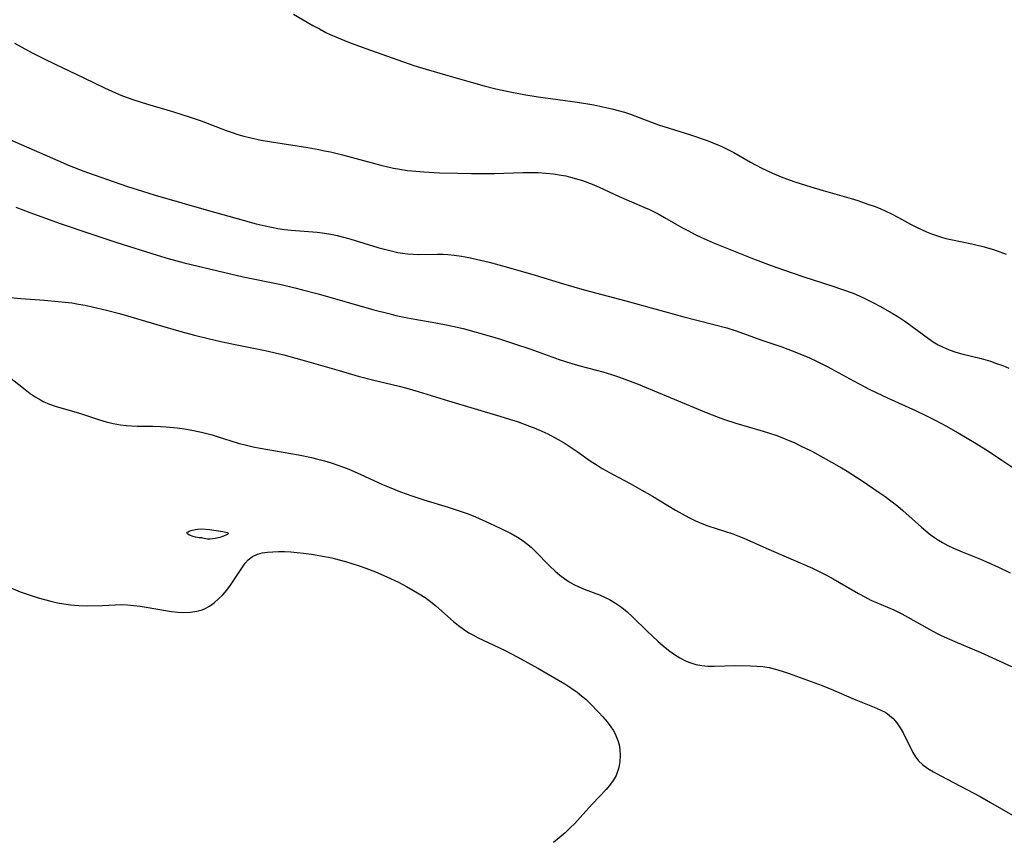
# Model space of a CAD drawing. Header units: metres. Extents: x 1073367 to 1082519, y 1569854 to 1574957.
# Tile 719 of 1056: x 1081714 to 1081954, y 1570389 to 1570589. Entities that reach past the tile are written whole.
import ezdxf

# ---------------------------------------------------------------- set-up
doc = ezdxf.new("R2010")
doc.units = ezdxf.units.M
doc.layers.add('CGG_CurvaNivelLidar_v1', color=253, linetype='Continuous', lineweight=30)

msp = doc.modelspace()

# ---------------------------------------------------------------- linework, layer by layer
at = {"layer": 'CGG_CurvaNivelLidar_v1'}
for p, q in [((1081780.8506, 1570589.9996, 83), (1081785.5437, 1570587.2331, 83)), ((1081785.5437, 1570587.2331, 83), (1081787.1265, 1570586.3509, 83)), ((1081787.1265, 1570586.3509, 83), (1081788.7311, 1570585.5128, 83)), ((1081788.7311, 1570585.5128, 83), (1081789.7548, 1570585.016, 83)), ((1081789.7548, 1570585.016, 83), (1081791.2921, 1570584.3255, 83)), ((1081791.2921, 1570584.3255, 83), (1081794.2615, 1570583.1253, 83)), ((1081712.8071, 1570582.8932, 82.5), (1081714.397, 1570581.9636, 82.5)), ((1081714.397, 1570581.9636, 82.5), (1081717.2275, 1570580.4469, 82.5)), ((1081794.2615, 1570583.1253, 83), (1081798.4743, 1570581.5772, 83)), ((1081798.4743, 1570581.5772, 83), (1081810.1324, 1570577.4914, 83)), ((1081717.2275, 1570580.4469, 82.5), (1081719.8691, 1570579.1237, 82.5)), ((1081719.8691, 1570579.1237, 82.5), (1081722.7272, 1570577.742, 82.5)), ((1081722.7272, 1570577.742, 82.5), (1081729.682, 1570574.4788, 82.5)), ((1081810.1324, 1570577.4914, 83), (1081813.1319, 1570576.5651, 83)), ((1081813.1319, 1570576.5651, 83), (1081818.4298, 1570575.0527, 83)), ((1081729.682, 1570574.4788, 82.5), (1081734.7729, 1570571.9877, 82.5)), ((1081818.4298, 1570575.0527, 83), (1081823.5677, 1570573.5279, 83)), ((1081734.7729, 1570571.9877, 82.5), (1081737.4465, 1570570.766, 82.5)), ((1081823.5677, 1570573.5279, 83), (1081827.3103, 1570572.4902, 83)), ((1081827.3103, 1570572.4902, 83), (1081830.1326, 1570571.7935, 83)), ((1081830.1326, 1570571.7935, 83), (1081833.6041, 1570570.9981, 83)), ((1081737.4465, 1570570.766, 82.5), (1081738.7146, 1570570.2393, 82.5)), ((1081738.7146, 1570570.2393, 82.5), (1081740.2952, 1570569.643, 82.5)), ((1081740.2952, 1570569.643, 82.5), (1081741.8948, 1570569.0937, 82.5)), ((1081741.8948, 1570569.0937, 82.5), (1081745.2127, 1570568.064, 82.5)), ((1081833.6041, 1570570.9981, 83), (1081836.9405, 1570570.3559, 83)), ((1081836.9405, 1570570.3559, 83), (1081840.469, 1570569.8186, 83)), ((1081840.469, 1570569.8186, 83), (1081850.0266, 1570568.5174, 83)), ((1081745.2127, 1570568.064, 82.5), (1081751.3526, 1570566.2478, 82.5)), ((1081850.0266, 1570568.5174, 83), (1081854.0389, 1570567.8309, 83)), ((1081854.0389, 1570567.8309, 83), (1081856.9573, 1570567.2345, 83)), ((1081856.9573, 1570567.2345, 83), (1081858.4038, 1570566.9, 83)), ((1081858.4038, 1570566.9, 83), (1081859.9631, 1570566.5007, 83)), ((1081751.3526, 1570566.2478, 82.5), (1081755.6322, 1570564.8901, 82.5)), ((1081755.6322, 1570564.8901, 82.5), (1081758.3111, 1570563.9512, 82.5)), ((1081859.9631, 1570566.5007, 83), (1081861.5044, 1570566.0503, 83)), ((1081861.5044, 1570566.0503, 83), (1081862.9936, 1570565.5495, 83)), ((1081862.9936, 1570565.5495, 83), (1081868.2376, 1570563.5653, 83)), ((1081758.3111, 1570563.9512, 82.5), (1081764.3761, 1570561.6201, 82.5)), ((1081868.2376, 1570563.5653, 83), (1081869.805, 1570563.0108, 83)), ((1081869.805, 1570563.0108, 83), (1081877.3562, 1570560.6261, 83)), ((1081707.59, 1570561.1535, 82), (1081723.3241, 1570554.2724, 82)), ((1081764.3761, 1570561.6201, 82.5), (1081765.837, 1570561.1008, 82.5)), ((1081765.837, 1570561.1008, 82.5), (1081767.2485, 1570560.6419, 82.5)), ((1081767.2485, 1570560.6419, 82.5), (1081768.6735, 1570560.2293, 82.5)), ((1081768.6735, 1570560.2293, 82.5), (1081770.0929, 1570559.8729, 82.5)), ((1081770.0929, 1570559.8729, 82.5), (1081772.9648, 1570559.2775, 82.5)), ((1081877.3562, 1570560.6261, 83), (1081881.4272, 1570559.2293, 83)), ((1081772.9648, 1570559.2775, 82.5), (1081775.4889, 1570558.8425, 82.5)), ((1081775.4889, 1570558.8425, 82.5), (1081784.2768, 1570557.4707, 82.5)), ((1081784.2768, 1570557.4707, 82.5), (1081787.0315, 1570556.9683, 82.5)), ((1081787.0315, 1570556.9683, 82.5), (1081788.4025, 1570556.6865, 82.5)), ((1081881.4272, 1570559.2293, 83), (1081883.7259, 1570558.3606, 83)), ((1081883.7259, 1570558.3606, 83), (1081885.236, 1570557.7154, 83)), ((1081885.236, 1570557.7154, 83), (1081886.7201, 1570557.0132, 83)), ((1081886.7201, 1570557.0132, 83), (1081888.1771, 1570556.2575, 83)), ((1081788.4025, 1570556.6865, 82.5), (1081789.806, 1570556.3707, 82.5)), ((1081789.806, 1570556.3707, 82.5), (1081792.7792, 1570555.6366, 82.5)), ((1081792.7792, 1570555.6366, 82.5), (1081802.1203, 1570553.1602, 82.5)), ((1081888.1771, 1570556.2575, 83), (1081892.2185, 1570553.9147, 83)), ((1081723.3241, 1570554.2724, 82), (1081726.0829, 1570553.1069, 82)), ((1081726.0829, 1570553.1069, 82), (1081729.7081, 1570551.6994, 82)), ((1081802.1203, 1570553.1602, 82.5), (1081805.2096, 1570552.4505, 82.5)), ((1081805.2096, 1570552.4505, 82.5), (1081806.7635, 1570552.1528, 82.5)), ((1081806.7635, 1570552.1528, 82.5), (1081808.5736, 1570551.8729, 82.5)), ((1081892.2185, 1570553.9147, 83), (1081893.6104, 1570553.1344, 83)), ((1081893.6104, 1570553.1344, 83), (1081895.0258, 1570552.3901, 83)), ((1081895.0258, 1570552.3901, 83), (1081897.5862, 1570551.1755, 83)), ((1081729.7081, 1570551.6994, 82), (1081732.211, 1570550.8012, 82)), ((1081732.211, 1570550.8012, 82), (1081740.3471, 1570547.9878, 82)), ((1081808.5736, 1570551.8729, 82.5), (1081809.6507, 1570551.742, 82.5)), ((1081809.6507, 1570551.742, 82.5), (1081812.6162, 1570551.4919, 82.5)), ((1081812.6162, 1570551.4919, 82.5), (1081816.4024, 1570551.3137, 82.5)), ((1081816.4024, 1570551.3137, 82.5), (1081820.8208, 1570551.1736, 82.5)), ((1081820.8208, 1570551.1736, 82.5), (1081824.228, 1570551.1029, 82.5)), ((1081824.228, 1570551.1029, 82.5), (1081827.2196, 1570551.0863, 82.5)), ((1081827.2196, 1570551.0863, 82.5), (1081829.8507, 1570551.1293, 82.5)), ((1081829.8507, 1570551.1293, 82.5), (1081836.7478, 1570551.4032, 82.5)), ((1081836.7478, 1570551.4032, 82.5), (1081838.5261, 1570551.4076, 82.5)), ((1081838.5261, 1570551.4076, 82.5), (1081840.4344, 1570551.3442, 82.5)), ((1081840.4344, 1570551.3442, 82.5), (1081842.3186, 1570551.214, 82.5)), ((1081842.3186, 1570551.214, 82.5), (1081844.1927, 1570551.0148, 82.5)), ((1081844.1927, 1570551.0148, 82.5), (1081846.0522, 1570550.7378, 82.5)), ((1081846.0522, 1570550.7378, 82.5), (1081847.1996, 1570550.52, 82.5)), ((1081847.1996, 1570550.52, 82.5), (1081848.3375, 1570550.2622, 82.5)), ((1081848.3375, 1570550.2622, 82.5), (1081849.8347, 1570549.8534, 82.5)), ((1081849.8347, 1570549.8534, 82.5), (1081851.3139, 1570549.3786, 82.5)), ((1081897.5862, 1570551.1755, 83), (1081900.1553, 1570550.133, 83)), ((1081900.1553, 1570550.133, 83), (1081903.0684, 1570549.1117, 83)), ((1081740.3471, 1570547.9878, 82), (1081743.972, 1570546.8113, 82)), ((1081851.3139, 1570549.3786, 82.5), (1081853.6684, 1570548.4966, 82.5)), ((1081853.6684, 1570548.4966, 82.5), (1081855.3234, 1570547.7898, 82.5)), ((1081855.3234, 1570547.7898, 82.5), (1081860.1734, 1570545.5507, 82.5)), ((1081903.0684, 1570549.1117, 83), (1081906.9633, 1570547.8719, 83)), ((1081906.9633, 1570547.8719, 83), (1081909.9899, 1570546.9631, 83)), ((1081743.972, 1570546.8113, 82), (1081747.1185, 1570545.8621, 82)), ((1081747.1185, 1570545.8621, 82), (1081760.0527, 1570542.0707, 82)), ((1081860.1734, 1570545.5507, 82.5), (1081866.228, 1570542.9551, 82.5)), ((1081909.9899, 1570546.9631, 83), (1081916.7459, 1570545.017, 83)), ((1081916.7459, 1570545.017, 83), (1081918.4148, 1570544.5024, 83)), ((1081713.147, 1570542.9086, 81.5), (1081716.5557, 1570541.6388, 81.5)), ((1081866.228, 1570542.9551, 82.5), (1081867.5819, 1570542.343, 82.5)), ((1081918.4148, 1570544.5024, 83), (1081920.876, 1570543.6785, 83)), ((1081920.876, 1570543.6785, 83), (1081922.3837, 1570543.1251, 83)), ((1081922.3837, 1570543.1251, 83), (1081923.8164, 1570542.5561, 83)), ((1081923.8164, 1570542.5561, 83), (1081925.2275, 1570541.9466, 83)), ((1081716.5557, 1570541.6388, 81.5), (1081723.9615, 1570538.9745, 81.5)), ((1081760.0527, 1570542.0707, 82), (1081768.5252, 1570539.7186, 82)), ((1081867.5819, 1570542.343, 82.5), (1081869.7406, 1570541.2583, 82.5)), ((1081869.7406, 1570541.2583, 82.5), (1081871.2747, 1570540.4138, 82.5)), ((1081871.2747, 1570540.4138, 82.5), (1081875.482, 1570538.0013, 82.5)), ((1081925.2275, 1570541.9466, 83), (1081926.6128, 1570541.2905, 83)), ((1081926.6128, 1570541.2905, 83), (1081928.2983, 1570540.4074, 83)), ((1081928.2983, 1570540.4074, 83), (1081931.2235, 1570538.7844, 83)), ((1081723.9615, 1570538.9745, 81.5), (1081731.3681, 1570536.3862, 81.5)), ((1081768.5252, 1570539.7186, 82), (1081771.7224, 1570538.8752, 82)), ((1081771.7224, 1570538.8752, 82), (1081773.9085, 1570538.3533, 82)), ((1081773.9085, 1570538.3533, 82), (1081775.4623, 1570538.0199, 82)), ((1081775.4623, 1570538.0199, 82), (1081777.0205, 1570537.7272, 82)), ((1081777.0205, 1570537.7272, 82), (1081778.5844, 1570537.4863, 82)), ((1081875.482, 1570538.0013, 82.5), (1081877.0961, 1570537.1089, 82.5)), ((1081931.2235, 1570538.7844, 83), (1081932.7009, 1570538.008, 83)), ((1081932.7009, 1570538.008, 83), (1081933.8978, 1570537.4344, 83)), ((1081731.3681, 1570536.3862, 81.5), (1081737.7356, 1570534.2917, 81.5)), ((1081778.5844, 1570537.4863, 82), (1081780.2312, 1570537.2974, 82)), ((1081780.2312, 1570537.2974, 82), (1081786.5468, 1570536.7984, 82)), ((1081786.5468, 1570536.7984, 82), (1081788.4002, 1570536.5668, 82)), ((1081788.4002, 1570536.5668, 82), (1081789.9381, 1570536.3038, 82)), ((1081789.9381, 1570536.3038, 82), (1081791.467, 1570535.9813, 82)), ((1081791.467, 1570535.9813, 82), (1081794.5336, 1570535.1875, 82)), ((1081877.0961, 1570537.1089, 82.5), (1081878.7309, 1570536.254, 82.5)), ((1081878.7309, 1570536.254, 82.5), (1081880.308, 1570535.4886, 82.5)), ((1081880.308, 1570535.4886, 82.5), (1081883.2478, 1570534.1846, 82.5)), ((1081933.8978, 1570537.4344, 83), (1081935.1136, 1570536.9025, 83)), ((1081935.1136, 1570536.9025, 83), (1081936.3459, 1570536.4116, 83)), ((1081936.3459, 1570536.4116, 83), (1081937.5578, 1570535.9756, 83)), ((1081937.5578, 1570535.9756, 83), (1081938.7853, 1570535.5871, 83)), ((1081938.7853, 1570535.5871, 83), (1081939.8904, 1570535.2858, 83)), ((1081737.7356, 1570534.2917, 81.5), (1081747.5565, 1570531.2455, 81.5)), ((1081794.5336, 1570535.1875, 82), (1081801.3931, 1570533.1113, 82)), ((1081801.3931, 1570533.1113, 82), (1081802.9977, 1570532.6551, 82)), ((1081883.2478, 1570534.1846, 82.5), (1081888.4714, 1570532.0749, 82.5)), ((1081939.8904, 1570535.2858, 83), (1081941.4564, 1570534.915, 83)), ((1081941.4564, 1570534.915, 83), (1081946.2135, 1570533.9419, 83)), ((1081946.2135, 1570533.9419, 83), (1081948.8368, 1570533.3388, 83)), ((1081948.8368, 1570533.3388, 83), (1081951.5115, 1570532.5654, 83)), ((1081747.5565, 1570531.2455, 81.5), (1081750.289, 1570530.4404, 81.5)), ((1081802.9977, 1570532.6551, 82), (1081804.6069, 1570532.2429, 82)), ((1081804.6069, 1570532.2429, 82), (1081806.2226, 1570531.8924, 82)), ((1081806.2226, 1570531.8924, 82), (1081807.4022, 1570531.6877, 82)), ((1081807.4022, 1570531.6877, 82), (1081808.5863, 1570531.5333, 82)), ((1081808.5863, 1570531.5333, 82), (1081809.9681, 1570531.4227, 82)), ((1081809.9681, 1570531.4227, 82), (1081811.3531, 1570531.3761, 82)), ((1081811.3531, 1570531.3761, 82), (1081815.8085, 1570531.4369, 82)), ((1081815.8085, 1570531.4369, 82), (1081817.2944, 1570531.4274, 82)), ((1081817.2944, 1570531.4274, 82), (1081818.4688, 1570531.3743, 82)), ((1081818.4688, 1570531.3743, 82), (1081819.9549, 1570531.2369, 82)), ((1081819.9549, 1570531.2369, 82), (1081821.7617, 1570530.9788, 82)), ((1081821.7617, 1570530.9788, 82), (1081823.5669, 1570530.6458, 82)), ((1081823.5669, 1570530.6458, 82), (1081825.3717, 1570530.2596, 82)), ((1081888.4714, 1570532.0749, 82.5), (1081893.3531, 1570530.1821, 82.5)), ((1081951.5115, 1570532.5654, 83), (1081953.0571, 1570532.05, 83)), ((1081953.0571, 1570532.05, 83), (1081954.5876, 1570531.4914, 83)), ((1081750.289, 1570530.4404, 81.5), (1081754.178, 1570529.3674, 81.5)), ((1081754.178, 1570529.3674, 81.5), (1081762.3626, 1570527.3735, 81.5)), ((1081825.3717, 1570530.2596, 82), (1081828.4901, 1570529.5102, 82)), ((1081828.4901, 1570529.5102, 82), (1081833.2352, 1570528.2249, 82)), ((1081833.2352, 1570528.2249, 82), (1081839.7339, 1570526.3125, 82)), ((1081893.3531, 1570530.1821, 82.5), (1081897.2482, 1570528.7169, 82.5)), ((1081897.2482, 1570528.7169, 82.5), (1081900.2685, 1570527.6314, 82.5)), ((1081762.3626, 1570527.3735, 81.5), (1081768.5336, 1570525.9655, 81.5)), ((1081768.5336, 1570525.9655, 81.5), (1081777.7685, 1570524.0536, 81.5)), ((1081839.7339, 1570526.3125, 82), (1081846.6436, 1570524.231, 82)), ((1081900.2685, 1570527.6314, 82.5), (1081905.2357, 1570525.9315, 82.5)), ((1081905.2357, 1570525.9315, 82.5), (1081912.0974, 1570523.7473, 82.5)), ((1081777.7685, 1570524.0536, 81.5), (1081781.129, 1570523.2769, 81.5)), ((1081846.6436, 1570524.231, 82), (1081851.7064, 1570522.7853, 82)), ((1081912.0974, 1570523.7473, 82.5), (1081914.6972, 1570522.8872, 82.5)), ((1081711.7234, 1570520.9008, 81), (1081714.3276, 1570520.6249, 81)), ((1081781.129, 1570523.2769, 81.5), (1081783.0235, 1570522.7938, 81.5)), ((1081783.0235, 1570522.7938, 81.5), (1081786.7985, 1570521.7663, 81.5)), ((1081786.7985, 1570521.7663, 81.5), (1081800.4165, 1570517.9091, 81.5)), ((1081851.7064, 1570522.7853, 82), (1081861.8476, 1570520.0884, 82)), ((1081914.6972, 1570522.8872, 82.5), (1081917.2435, 1570521.9343, 82.5)), ((1081917.2435, 1570521.9343, 82.5), (1081919.6369, 1570520.8876, 82.5)), ((1081714.3276, 1570520.6249, 81), (1081720.0941, 1570520.2204, 81)), ((1081720.0941, 1570520.2204, 81), (1081723.4578, 1570519.9491, 81)), ((1081723.4578, 1570519.9491, 81), (1081725.1835, 1570519.773, 81)), ((1081725.1835, 1570519.773, 81), (1081726.7967, 1570519.5652, 81)), ((1081726.7967, 1570519.5652, 81), (1081728.4038, 1570519.313, 81)), ((1081728.4038, 1570519.313, 81), (1081730.0627, 1570519.0055, 81)), ((1081730.0627, 1570519.0055, 81), (1081731.7151, 1570518.6593, 81)), ((1081731.7151, 1570518.6593, 81), (1081735.21, 1570517.8305, 81)), ((1081861.8476, 1570520.0884, 82), (1081876.0195, 1570516.1714, 82)), ((1081919.6369, 1570520.8876, 82.5), (1081922.2031, 1570519.6176, 82.5)), ((1081922.2031, 1570519.6176, 82.5), (1081923.782, 1570518.7804, 82.5)), ((1081923.782, 1570518.7804, 82.5), (1081926.7429, 1570517.1174, 82.5)), ((1081735.21, 1570517.8305, 81), (1081738.4171, 1570516.9669, 81)), ((1081738.4171, 1570516.9669, 81), (1081748.8425, 1570513.8884, 81)), ((1081800.4165, 1570517.9091, 81.5), (1081804.0275, 1570516.963, 81.5)), ((1081804.0275, 1570516.963, 81.5), (1081805.7343, 1570516.5472, 81.5)), ((1081805.7343, 1570516.5472, 81.5), (1081808.582, 1570515.9228, 81.5)), ((1081876.0195, 1570516.1714, 82), (1081883.253, 1570514.3293, 82)), ((1081926.7429, 1570517.1174, 82.5), (1081928.1879, 1570516.2359, 82.5)), ((1081928.1879, 1570516.2359, 82.5), (1081930.093, 1570514.9646, 82.5)), ((1081748.8425, 1570513.8884, 81), (1081753.3805, 1570512.6155, 81)), ((1081808.582, 1570515.9228, 81.5), (1081810.3832, 1570515.5824, 81.5)), ((1081810.3832, 1570515.5824, 81.5), (1081815.5499, 1570514.7061, 81.5)), ((1081815.5499, 1570514.7061, 81.5), (1081818.4251, 1570514.1712, 81.5)), ((1081818.4251, 1570514.1712, 81.5), (1081820.7401, 1570513.6579, 81.5)), ((1081883.253, 1570514.3293, 82), (1081886.4511, 1570513.4638, 82)), ((1081930.093, 1570514.9646, 82.5), (1081935.6233, 1570510.8732, 82.5)), ((1081753.3805, 1570512.6155, 81), (1081756.6534, 1570511.7368, 81)), ((1081756.6534, 1570511.7368, 81), (1081760.0474, 1570510.8878, 81)), ((1081820.7401, 1570513.6579, 81.5), (1081822.181, 1570513.3015, 81.5)), ((1081822.181, 1570513.3015, 81.5), (1081825.3677, 1570512.4423, 81.5)), ((1081825.3677, 1570512.4423, 81.5), (1081828.4979, 1570511.5465, 81.5)), ((1081828.4979, 1570511.5465, 81.5), (1081831.2536, 1570510.7248, 81.5)), ((1081886.4511, 1570513.4638, 82), (1081888.5188, 1570512.8175, 82)), ((1081888.5188, 1570512.8175, 82), (1081894.9631, 1570510.4862, 82)), ((1081760.0474, 1570510.8878, 81), (1081763.1318, 1570510.1738, 81)), ((1081763.1318, 1570510.1738, 81), (1081766.6088, 1570509.4262, 81)), ((1081766.6088, 1570509.4262, 81), (1081773.9285, 1570507.944, 81)), ((1081831.2536, 1570510.7248, 81.5), (1081834.7063, 1570509.6431, 81.5)), ((1081834.7063, 1570509.6431, 81.5), (1081838.4276, 1570508.3876, 81.5)), ((1081894.9631, 1570510.4862, 82), (1081898.4456, 1570509.3555, 82)), ((1081898.4456, 1570509.3555, 82), (1081899.898, 1570508.8486, 82)), ((1081935.6233, 1570510.8732, 82.5), (1081936.7738, 1570510.1035, 82.5)), ((1081936.7738, 1570510.1035, 82.5), (1081937.9524, 1570509.3942, 82.5)), ((1081937.9524, 1570509.3942, 82.5), (1081939.1682, 1570508.7642, 82.5)), ((1081773.9285, 1570507.944, 81), (1081778.4204, 1570506.9223, 81)), ((1081778.4204, 1570506.9223, 81), (1081782.8765, 1570505.7162, 81)), ((1081838.4276, 1570508.3876, 81.5), (1081845.579, 1570505.7996, 81.5)), ((1081899.898, 1570508.8486, 82), (1081903.8514, 1570507.3295, 82)), ((1081903.8514, 1570507.3295, 82), (1081906.641, 1570506.1578, 82)), ((1081939.1682, 1570508.7642, 82.5), (1081940.6896, 1570508.1282, 82.5)), ((1081940.6896, 1570508.1282, 82.5), (1081942.263, 1570507.6007, 82.5)), ((1081942.263, 1570507.6007, 82.5), (1081943.7836, 1570507.1717, 82.5)), ((1081943.7836, 1570507.1717, 82.5), (1081948.4352, 1570505.9988, 82.5)), ((1081782.8765, 1570505.7162, 81), (1081791.9239, 1570503.0731, 81)), ((1081845.579, 1570505.7996, 81.5), (1081848.6663, 1570504.7901, 81.5)), ((1081848.6663, 1570504.7901, 81.5), (1081850.611, 1570504.2364, 81.5)), ((1081850.611, 1570504.2364, 81.5), (1081856.2161, 1570502.7581, 81.5)), ((1081906.641, 1570506.1578, 82), (1081908.3561, 1570505.3769, 82)), ((1081908.3561, 1570505.3769, 82), (1081911.0663, 1570504.0224, 82)), ((1081948.4352, 1570505.9988, 82.5), (1081950.7288, 1570505.3406, 82.5)), ((1081950.7288, 1570505.3406, 82.5), (1081952.2399, 1570504.8412, 82.5)), ((1081952.2399, 1570504.8412, 82.5), (1081953.734, 1570504.2921, 82.5)), ((1081953.734, 1570504.2921, 82.5), (1081955.2079, 1570503.6936, 82.5)), ((1081711.2028, 1570501.7765, 80.5), (1081715.4291, 1570498.4388, 80.5)), ((1081791.9239, 1570503.0731, 81), (1081796.6149, 1570501.7438, 81)), ((1081796.6149, 1570501.7438, 81), (1081800.0849, 1570500.8394, 81)), ((1081856.2161, 1570502.7581, 81.5), (1081858.3647, 1570502.1257, 81.5)), ((1081858.3647, 1570502.1257, 81.5), (1081860.0134, 1570501.5811, 81.5)), ((1081911.0663, 1570504.0224, 82), (1081917.3668, 1570500.5646, 82)), ((1081800.0849, 1570500.8394, 81), (1081806.5655, 1570499.2489, 81)), ((1081860.0134, 1570501.5811, 81.5), (1081861.6319, 1570501.0032, 81.5)), ((1081861.6319, 1570501.0032, 81.5), (1081864.8423, 1570499.7597, 81.5)), ((1081864.8423, 1570499.7597, 81.5), (1081874.5987, 1570495.6695, 81.5)), ((1081917.3668, 1570500.5646, 82), (1081921.3438, 1570498.5069, 82)), ((1081715.4291, 1570498.4388, 80.5), (1081716.632, 1570497.5328, 80.5)), ((1081716.632, 1570497.5328, 80.5), (1081717.86, 1570496.6863, 80.5)), ((1081806.5655, 1570499.2489, 81), (1081808.4204, 1570498.7661, 81)), ((1081808.4204, 1570498.7661, 81), (1081811.2051, 1570497.9739, 81)), ((1081811.2051, 1570497.9739, 81), (1081818.567, 1570495.7275, 81)), ((1081921.3438, 1570498.5069, 82), (1081925.8135, 1570496.3648, 82)), ((1081717.86, 1570496.6863, 80.5), (1081719.1279, 1570495.9261, 80.5)), ((1081719.1279, 1570495.9261, 80.5), (1081719.7986, 1570495.5791, 80.5)), ((1081719.7986, 1570495.5791, 80.5), (1081721.3567, 1570494.9104, 80.5)), ((1081721.3567, 1570494.9104, 80.5), (1081722.9694, 1570494.3555, 80.5)), ((1081818.567, 1570495.7275, 81), (1081831.1391, 1570491.9944, 81)), ((1081874.5987, 1570495.6695, 81.5), (1081881.3838, 1570492.8973, 81.5)), ((1081925.8135, 1570496.3648, 82), (1081932.4431, 1570493.3586, 82)), ((1081722.9694, 1570494.3555, 80.5), (1081728.415, 1570492.7797, 80.5)), ((1081728.415, 1570492.7797, 80.5), (1081733.5195, 1570491.075, 80.5)), ((1081881.3838, 1570492.8973, 81.5), (1081884.3863, 1570491.7244, 81.5)), ((1081932.4431, 1570493.3586, 82), (1081935.1496, 1570492.0844, 82)), ((1081733.5195, 1570491.075, 80.5), (1081735.1296, 1570490.5864, 80.5)), ((1081735.1296, 1570490.5864, 80.5), (1081736.8746, 1570490.1485, 80.5)), ((1081736.8746, 1570490.1485, 80.5), (1081738.6416, 1570489.8302, 80.5)), ((1081738.6416, 1570489.8302, 80.5), (1081739.9781, 1570489.6846, 80.5)), ((1081831.1391, 1570491.9944, 81), (1081835.6111, 1570490.5687, 81)), ((1081835.6111, 1570490.5687, 81), (1081838.3874, 1570489.5723, 81)), ((1081884.3863, 1570491.7244, 81.5), (1081885.8996, 1570491.1733, 81.5)), ((1081885.8996, 1570491.1733, 81.5), (1081888.6226, 1570490.2729, 81.5)), ((1081888.6226, 1570490.2729, 81.5), (1081895.3368, 1570488.2985, 81.5)), ((1081935.1496, 1570492.0844, 82), (1081937.4295, 1570490.9473, 82)), ((1081937.4295, 1570490.9473, 82), (1081939.8855, 1570489.6315, 82)), ((1081739.9781, 1570489.6846, 80.5), (1081741.3259, 1570489.602, 80.5)), ((1081741.3259, 1570489.602, 80.5), (1081742.6826, 1570489.5614, 80.5)), ((1081742.6826, 1570489.5614, 80.5), (1081746.5191, 1570489.5243, 80.5)), ((1081746.5191, 1570489.5243, 80.5), (1081748.4738, 1570489.4687, 80.5)), ((1081748.4738, 1570489.4687, 80.5), (1081749.8044, 1570489.3863, 80.5)), ((1081749.8044, 1570489.3863, 80.5), (1081752.4632, 1570489.1155, 80.5)), ((1081752.4632, 1570489.1155, 80.5), (1081754.2121, 1570488.8684, 80.5)), ((1081754.2121, 1570488.8684, 80.5), (1081755.6077, 1570488.6305, 80.5)), ((1081755.6077, 1570488.6305, 80.5), (1081758.3811, 1570488.0514, 80.5)), ((1081758.3811, 1570488.0514, 80.5), (1081760.953, 1570487.3877, 80.5)), ((1081760.953, 1570487.3877, 80.5), (1081762.2273, 1570487.0161, 80.5)), ((1081838.3874, 1570489.5723, 81), (1081839.8863, 1570488.9707, 81)), ((1081839.8863, 1570488.9707, 81), (1081841.3648, 1570488.3251, 81)), ((1081841.3648, 1570488.3251, 81), (1081842.8204, 1570487.633, 81)), ((1081842.8204, 1570487.633, 81), (1081845.314, 1570486.3041, 81)), ((1081895.3368, 1570488.2985, 81.5), (1081898.3789, 1570487.3148, 81.5)), ((1081898.3789, 1570487.3148, 81.5), (1081899.8932, 1570486.7598, 81.5)), ((1081939.8855, 1570489.6315, 82), (1081942.8969, 1570487.9071, 82)), ((1081942.8969, 1570487.9071, 82), (1081947.2147, 1570485.3342, 82)), ((1081762.2273, 1570487.0161, 80.5), (1081767.3567, 1570485.4059, 80.5)), ((1081767.3567, 1570485.4059, 80.5), (1081769.359, 1570484.8668, 80.5)), ((1081845.314, 1570486.3041, 81), (1081846.7885, 1570485.4399, 81)), ((1081846.7885, 1570485.4399, 81), (1081848.2357, 1570484.5324, 81)), ((1081899.8932, 1570486.7598, 81.5), (1081901.3897, 1570486.1599, 81.5)), ((1081901.3897, 1570486.1599, 81.5), (1081902.8525, 1570485.5217, 81.5)), ((1081902.8525, 1570485.5217, 81.5), (1081904.2988, 1570484.8453, 81.5)), ((1081947.2147, 1570485.3342, 82), (1081950.2729, 1570483.4307, 82)), ((1081769.359, 1570484.8668, 80.5), (1081770.9982, 1570484.4953, 80.5)), ((1081770.9982, 1570484.4953, 80.5), (1081772.6502, 1570484.1674, 80.5)), ((1081772.6502, 1570484.1674, 80.5), (1081782.0346, 1570482.53, 80.5)), ((1081782.0346, 1570482.53, 80.5), (1081785.1782, 1570481.8837, 80.5)), ((1081848.2357, 1570484.5324, 81), (1081849.9353, 1570483.3859, 81)), ((1081849.9353, 1570483.3859, 81), (1081853.1691, 1570481.1165, 81)), ((1081904.2988, 1570484.8453, 81.5), (1081907.1497, 1570483.4012, 81.5)), ((1081907.1497, 1570483.4012, 81.5), (1081911.9665, 1570480.7635, 81.5)), ((1081950.2729, 1570483.4307, 82), (1081953.545, 1570481.2802, 82)), ((1081785.1782, 1570481.8837, 80.5), (1081786.7379, 1570481.5164, 80.5)), ((1081786.7379, 1570481.5164, 80.5), (1081788.3722, 1570481.084, 80.5)), ((1081788.3722, 1570481.084, 80.5), (1081790.0206, 1570480.5893, 80.5)), ((1081790.0206, 1570480.5893, 80.5), (1081792.9822, 1570479.5695, 80.5)), ((1081853.1691, 1570481.1165, 81), (1081854.8092, 1570480.018, 81)), ((1081911.9665, 1570480.7635, 81.5), (1081914.4134, 1570479.3572, 81.5)), ((1081953.545, 1570481.2802, 82), (1081956.7002, 1570479.1001, 82)), ((1081792.9822, 1570479.5695, 80.5), (1081794.2991, 1570479.0614, 80.5)), ((1081794.2991, 1570479.0614, 80.5), (1081797.0729, 1570477.8716, 80.5)), ((1081797.0729, 1570477.8716, 80.5), (1081802.5434, 1570475.3421, 80.5)), ((1081854.8092, 1570480.018, 81), (1081856.0911, 1570479.2173, 81)), ((1081856.0911, 1570479.2173, 81), (1081858.7176, 1570477.7212, 81)), ((1081858.7176, 1570477.7212, 81), (1081862.9, 1570475.5372, 81)), ((1081914.4134, 1570479.3572, 81.5), (1081915.7655, 1570478.5412, 81.5)), ((1081915.7655, 1570478.5412, 81.5), (1081919.4343, 1570476.1875, 81.5)), ((1081802.5434, 1570475.3421, 80.5), (1081804.1782, 1570474.6366, 80.5)), ((1081862.9, 1570475.5372, 81), (1081865.7564, 1570473.9733, 81)), ((1081919.4343, 1570476.1875, 81.5), (1081923.6329, 1570473.3923, 81.5)), ((1081804.1782, 1570474.6366, 80.5), (1081806.9246, 1570473.5516, 80.5)), ((1081806.9246, 1570473.5516, 80.5), (1081809.6907, 1570472.5695, 80.5)), ((1081865.7564, 1570473.9733, 81), (1081868.3774, 1570472.4448, 81)), ((1081923.6329, 1570473.3923, 81.5), (1081925.0733, 1570472.393, 81.5)), ((1081809.6907, 1570472.5695, 80.5), (1081812.6053, 1570471.6059, 80.5)), ((1081812.6053, 1570471.6059, 80.5), (1081818.4983, 1570469.7997, 80.5)), ((1081868.3774, 1570472.4448, 81), (1081873.9723, 1570469.0526, 81)), ((1081925.0733, 1570472.393, 81.5), (1081926.4854, 1570471.3573, 81.5)), ((1081926.4854, 1570471.3573, 81.5), (1081928.184, 1570470.0068, 81.5)), ((1081818.4983, 1570469.7997, 80.5), (1081821.7111, 1570468.761, 80.5)), ((1081821.7111, 1570468.761, 80.5), (1081823.4396, 1570468.1348, 80.5)), ((1081823.4396, 1570468.1348, 80.5), (1081825.1728, 1570467.4389, 80.5)), ((1081873.9723, 1570469.0526, 81), (1081875.5709, 1570468.13, 81)), ((1081875.5709, 1570468.13, 81), (1081877.1888, 1570467.2561, 81)), ((1081928.184, 1570470.0068, 81.5), (1081929.4089, 1570468.9652, 81.5)), ((1081929.4089, 1570468.9652, 81.5), (1081933.932, 1570464.9078, 81.5)), ((1081825.1728, 1570467.4389, 80.5), (1081828.5785, 1570465.9263, 80.5)), ((1081828.5785, 1570465.9263, 80.5), (1081831.3745, 1570464.6082, 80.5)), ((1081877.1888, 1570467.2561, 81), (1081878.8369, 1570466.4544, 81)), ((1081878.8369, 1570466.4544, 81), (1081880.3514, 1570465.8138, 81)), ((1081880.3514, 1570465.8138, 81), (1081881.8403, 1570465.2629, 81)), ((1081754.7853, 1570463.511, 80), (1081754.8871, 1570463.6605, 80)), ((1081754.858, 1570463.3491, 80), (1081754.7853, 1570463.511, 80)), ((1081755.0917, 1570463.172, 80), (1081754.858, 1570463.3491, 80)), ((1081754.8871, 1570463.6605, 80), (1081755.0997, 1570463.8021, 80)), ((1081755.0997, 1570463.8021, 80), (1081755.39, 1570463.9364, 80)), ((1081755.39, 1570463.9364, 80), (1081756.1191, 1570464.1791, 80)), ((1081756.1191, 1570464.1791, 80), (1081756.96, 1570464.3712, 80)), ((1081756.96, 1570464.3712, 80), (1081757.4036, 1570464.438, 80)), ((1081757.4036, 1570464.438, 80), (1081758.4673, 1570464.4882, 80)), ((1081758.4673, 1570464.4882, 80), (1081760.3546, 1570464.3046, 80)), ((1081760.3546, 1570464.3046, 80), (1081763.572, 1570463.8398, 80)), ((1081763.572, 1570463.8398, 80), (1081764.6161, 1570463.6046, 80)), ((1081764.6161, 1570463.6046, 80), (1081764.8288, 1570463.5125, 80)), ((1081764.8851, 1570463.2878, 80), (1081764.7194, 1570463.1543, 80)), ((1081764.8288, 1570463.5125, 80), (1081764.9282, 1570463.409, 80)), ((1081764.9282, 1570463.409, 80), (1081764.8851, 1570463.2878, 80)), ((1081831.3745, 1570464.6082, 80.5), (1081833.8785, 1570463.3438, 80.5)), ((1081833.8785, 1570463.3438, 80.5), (1081835.3939, 1570462.4926, 80.5)), ((1081881.8403, 1570465.2629, 81), (1081887.8878, 1570463.269, 81)), ((1081933.932, 1570464.9078, 81.5), (1081935.0175, 1570463.9837, 81.5)), ((1081935.0175, 1570463.9837, 81.5), (1081936.058, 1570463.1583, 81.5)), ((1081755.4497, 1570462.9893, 80), (1081755.0917, 1570463.172, 80)), ((1081756.3915, 1570462.6456, 80), (1081755.4497, 1570462.9893, 80)), ((1081756.9042, 1570462.5032, 80), (1081756.3915, 1570462.6456, 80)), ((1081757.8422, 1570462.3174, 80), (1081756.9042, 1570462.5032, 80)), ((1081758.2009, 1570462.2819, 80), (1081757.8422, 1570462.3174, 80)), ((1081758.5, 1570462.3013, 80), (1081758.2009, 1570462.2819, 80)), ((1081758.7279, 1570462.1954, 80), (1081758.5, 1570462.3013, 80)), ((1081759.0195, 1570462.1226, 80), (1081758.7279, 1570462.1954, 80)), ((1081759.8535, 1570462.013, 80), (1081759.0195, 1570462.1226, 80)), ((1081760.4381, 1570462.0092, 80), (1081759.8535, 1570462.013, 80)), ((1081761.0619, 1570462.0559, 80), (1081760.4381, 1570462.0092, 80)), ((1081761.6958, 1570462.1453, 80), (1081761.0619, 1570462.0559, 80)), ((1081762.873, 1570462.4092, 80), (1081761.6958, 1570462.1453, 80)), ((1081763.7639, 1570462.7126, 80), (1081762.873, 1570462.4092, 80)), ((1081764.4623, 1570463.012, 80), (1081763.7639, 1570462.7126, 80)), ((1081764.7194, 1570463.1543, 80), (1081764.4623, 1570463.012, 80)), ((1081835.3939, 1570462.4926, 80.5), (1081836.8405, 1570461.5575, 80.5)), ((1081836.8405, 1570461.5575, 80.5), (1081837.6258, 1570460.9706, 80.5)), ((1081837.6258, 1570460.9706, 80.5), (1081838.7514, 1570460.0108, 80.5)), ((1081887.8878, 1570463.269, 81), (1081889.1418, 1570462.8041, 81)), ((1081889.1418, 1570462.8041, 81), (1081890.6425, 1570462.194, 81)), ((1081890.6425, 1570462.194, 81), (1081896.7949, 1570459.4679, 81)), ((1081936.058, 1570463.1583, 81.5), (1081937.1285, 1570462.378, 81.5)), ((1081937.1285, 1570462.378, 81.5), (1081938.0628, 1570461.7572, 81.5)), ((1081938.0628, 1570461.7572, 81.5), (1081939.0227, 1570461.1781, 81.5)), ((1081939.0227, 1570461.1781, 81.5), (1081940.3477, 1570460.4696, 81.5)), ((1081772.0399, 1570458.3716, 80), (1081773.2054, 1570458.6819, 80)), ((1081773.2054, 1570458.6819, 80), (1081774.457, 1570458.8464, 80)), ((1081774.457, 1570458.8464, 80), (1081775.7881, 1570458.9363, 80)), ((1081775.7881, 1570458.9363, 80), (1081777.1851, 1570458.9695, 80)), ((1081777.1851, 1570458.9695, 80), (1081778.6322, 1570458.947, 80)), ((1081778.6322, 1570458.947, 80), (1081780.1547, 1570458.8664, 80)), ((1081780.1547, 1570458.8664, 80), (1081783.277, 1570458.5688, 80)), ((1081783.277, 1570458.5688, 80), (1081785.1895, 1570458.3197, 80)), ((1081838.7514, 1570460.0108, 80.5), (1081839.8249, 1570458.9843, 80.5)), ((1081839.8249, 1570458.9843, 80.5), (1081843.241, 1570455.4723, 80.5)), ((1081896.7949, 1570459.4679, 81), (1081907.3235, 1570454.8855, 81)), ((1081940.3477, 1570460.4696, 81.5), (1081941.7093, 1570459.8226, 81.5)), ((1081941.7093, 1570459.8226, 81.5), (1081943.8602, 1570458.9022, 81.5)), ((1081943.8602, 1570458.9022, 81.5), (1081948.314, 1570457.1063, 81.5)), ((1081768.3558, 1570455.191, 80), (1081769.0382, 1570456.1089, 80)), ((1081769.0382, 1570456.1089, 80), (1081769.7844, 1570456.9279, 80)), ((1081769.7844, 1570456.9279, 80), (1081770.8491, 1570457.7738, 80)), ((1081770.8491, 1570457.7738, 80), (1081772.0399, 1570458.3716, 80)), ((1081785.1895, 1570458.3197, 80), (1081788.3624, 1570457.7914, 80)), ((1081788.3624, 1570457.7914, 80), (1081790.1725, 1570457.413, 80)), ((1081790.1725, 1570457.413, 80), (1081791.9721, 1570456.9725, 80)), ((1081791.9721, 1570456.9725, 80), (1081793.5087, 1570456.5411, 80)), ((1081793.5087, 1570456.5411, 80), (1081796.5525, 1570455.5681, 80)), ((1081948.314, 1570457.1063, 81.5), (1081952.5229, 1570455.2436, 81.5)), ((1081766.2847, 1570451.9707, 80), (1081768.3558, 1570455.191, 80)), ((1081796.5525, 1570455.5681, 80), (1081798.4166, 1570454.9113, 80)), ((1081798.4166, 1570454.9113, 80), (1081800.7842, 1570454.0019, 80)), ((1081800.7842, 1570454.0019, 80), (1081803.5718, 1570452.8125, 80)), ((1081843.241, 1570455.4723, 80.5), (1081844.6227, 1570454.1614, 80.5)), ((1081844.6227, 1570454.1614, 80.5), (1081845.7519, 1570453.1974, 80.5)), ((1081907.3235, 1570454.8855, 81), (1081909.1513, 1570454.0124, 81)), ((1081909.1513, 1570454.0124, 81), (1081910.7644, 1570453.1915, 81)), ((1081952.5229, 1570455.2436, 81.5), (1081955.5649, 1570453.7785, 81.5)), ((1081765.4379, 1570450.7546, 80), (1081766.2847, 1570451.9707, 80)), ((1081803.5718, 1570452.8125, 80), (1081806.3797, 1570451.4783, 80)), ((1081806.3797, 1570451.4783, 80), (1081808.4052, 1570450.4352, 80)), ((1081845.7519, 1570453.1974, 80.5), (1081846.9298, 1570452.3053, 80.5)), ((1081846.9298, 1570452.3053, 80.5), (1081848.0156, 1570451.5884, 80.5)), ((1081848.0156, 1570451.5884, 80.5), (1081849.143, 1570450.9463, 80.5)), ((1081910.7644, 1570453.1915, 81), (1081912.3657, 1570452.3303, 81)), ((1081912.3657, 1570452.3303, 81), (1081913.949, 1570451.4418, 81)), ((1081913.949, 1570451.4418, 81), (1081918.5749, 1570448.7538, 81)), ((1081711.8865, 1570450.1191, 80), (1081714.214, 1570449.1832, 80)), ((1081714.214, 1570449.1832, 80), (1081715.6452, 1570448.6565, 80)), ((1081763.557, 1570448.4359, 80), (1081764.5314, 1570449.5668, 80)), ((1081764.5314, 1570449.5668, 80), (1081765.4379, 1570450.7546, 80)), ((1081808.4052, 1570450.4352, 80), (1081809.9372, 1570449.5913, 80)), ((1081809.9372, 1570449.5913, 80), (1081811.4334, 1570448.7012, 80)), ((1081849.143, 1570450.9463, 80.5), (1081850.3801, 1570450.3498, 80.5)), ((1081850.3801, 1570450.3498, 80.5), (1081851.6493, 1570449.8177, 80.5)), ((1081851.6493, 1570449.8177, 80.5), (1081855.4031, 1570448.3849, 80.5)), ((1081715.6452, 1570448.6565, 80), (1081718.5419, 1570447.7041, 80)), ((1081718.5419, 1570447.7041, 80), (1081720.1114, 1570447.2546, 80)), ((1081720.1114, 1570447.2546, 80), (1081721.6896, 1570446.8532, 80)), ((1081721.6896, 1570446.8532, 80), (1081723.264, 1570446.5073, 80)), ((1081723.264, 1570446.5073, 80), (1081724.8424, 1570446.2175, 80)), ((1081760.2994, 1570445.6921, 80), (1081761.4485, 1570446.4957, 80)), ((1081761.4485, 1570446.4957, 80), (1081762.5361, 1570447.4167, 80)), ((1081762.5361, 1570447.4167, 80), (1081763.557, 1570448.4359, 80)), ((1081811.4334, 1570448.7012, 80), (1081812.8817, 1570447.7488, 80)), ((1081812.8817, 1570447.7488, 80), (1081814.2328, 1570446.7534, 80)), ((1081814.2328, 1570446.7534, 80), (1081815.5386, 1570445.7035, 80)), ((1081855.4031, 1570448.3849, 80.5), (1081856.6647, 1570447.8466, 80.5)), ((1081856.6647, 1570447.8466, 80.5), (1081857.8962, 1570447.245, 80.5)), ((1081857.8962, 1570447.245, 80.5), (1081859.3592, 1570446.39, 80.5)), ((1081918.5749, 1570448.7538, 81), (1081920.0702, 1570447.9246, 81)), ((1081920.0702, 1570447.9246, 81), (1081921.5865, 1570447.1544, 81)), ((1081921.5865, 1570447.1544, 81), (1081923.09, 1570446.4788, 81)), ((1081724.8424, 1570446.2175, 80), (1081726.422, 1570445.9896, 80)), ((1081726.422, 1570445.9896, 80), (1081728.4645, 1570445.8039, 80)), ((1081728.4645, 1570445.8039, 80), (1081730.7028, 1570445.7539, 80)), ((1081730.7028, 1570445.7539, 80), (1081734.232, 1570445.8341, 80)), ((1081734.232, 1570445.8341, 80), (1081737.3744, 1570446.0154, 80)), ((1081737.3744, 1570446.0154, 80), (1081738.7786, 1570446.0613, 80)), ((1081738.7786, 1570446.0613, 80), (1081740.3252, 1570446.0037, 80)), ((1081740.3252, 1570446.0037, 80), (1081741.8873, 1570445.8538, 80)), ((1081741.8873, 1570445.8538, 80), (1081743.4041, 1570445.6539, 80)), ((1081743.4041, 1570445.6539, 80), (1081744.9288, 1570445.4162, 80)), ((1081744.9288, 1570445.4162, 80), (1081749.6059, 1570444.5914, 80)), ((1081749.6059, 1570444.5914, 80), (1081751.1029, 1570444.3697, 80)), ((1081751.1029, 1570444.3697, 80), (1081752.5871, 1570444.2106, 80)), ((1081752.5871, 1570444.2106, 80), (1081754.0495, 1570444.1335, 80)), ((1081754.0495, 1570444.1335, 80), (1081755.6993, 1570444.1785, 80)), ((1081755.6993, 1570444.1785, 80), (1081757.2861, 1570444.4127, 80)), ((1081757.2861, 1570444.4127, 80), (1081757.9358, 1570444.5842, 80)), ((1081757.9358, 1570444.5842, 80), (1081758.5272, 1570444.7903, 80)), ((1081758.5272, 1570444.7903, 80), (1081759.0905, 1570445.0317, 80)), ((1081759.0905, 1570445.0317, 80), (1081760.2994, 1570445.6921, 80)), ((1081815.5386, 1570445.7035, 80), (1081819.8321, 1570441.958, 80)), ((1081859.3592, 1570446.39, 80.5), (1081860.7541, 1570445.4153, 80.5)), ((1081860.7541, 1570445.4153, 80.5), (1081862.1505, 1570444.272, 80.5)), ((1081862.1505, 1570444.272, 80.5), (1081863.4876, 1570443.0411, 80.5)), ((1081923.09, 1570446.4788, 81), (1081927.1832, 1570444.7468, 81)), ((1081927.1832, 1570444.7468, 81), (1081929.1551, 1570443.7977, 81)), ((1081819.8321, 1570441.958, 80), (1081821.0383, 1570440.965, 80)), ((1081863.4876, 1570443.0411, 80.5), (1081867.1203, 1570439.4746, 80.5)), ((1081929.1551, 1570443.7977, 81), (1081930.6308, 1570443.0083, 81)), ((1081930.6308, 1570443.0083, 81), (1081935.2203, 1570440.3536, 81)), ((1081821.0383, 1570440.965, 80), (1081822.2787, 1570440.0343, 80)), ((1081822.2787, 1570440.0343, 80), (1081823.5674, 1570439.1904, 80)), ((1081867.1203, 1570439.4746, 80.5), (1081869.6719, 1570437.1004, 80.5)), ((1081935.2203, 1570440.3536, 81), (1081937.5619, 1570439.0971, 81)), ((1081823.5674, 1570439.1904, 80), (1081824.5194, 1570438.6521, 80)), ((1081824.5194, 1570438.6521, 80), (1081825.841, 1570437.9759, 80)), ((1081825.841, 1570437.9759, 80), (1081830.8975, 1570435.606, 80)), ((1081869.6719, 1570437.1004, 80.5), (1081870.9577, 1570435.9694, 80.5)), ((1081937.5619, 1570439.0971, 81), (1081938.7556, 1570438.5076, 81)), ((1081938.7556, 1570438.5076, 81), (1081942.0192, 1570437.0478, 81)), ((1081942.0192, 1570437.0478, 81), (1081948.3888, 1570434.3479, 81)), ((1081830.8975, 1570435.606, 80), (1081832.3826, 1570434.8706, 80)), ((1081832.3826, 1570434.8706, 80), (1081835.3226, 1570433.3139, 80)), ((1081870.9577, 1570435.9694, 80.5), (1081872.2054, 1570434.9592, 80.5)), ((1081872.2054, 1570434.9592, 80.5), (1081873.4905, 1570434.0228, 80.5)), ((1081835.3226, 1570433.3139, 80), (1081840.3563, 1570430.5322, 80)), ((1081873.4905, 1570434.0228, 80.5), (1081874.9893, 1570433.0788, 80.5)), ((1081874.9893, 1570433.0788, 80.5), (1081876.5444, 1570432.2818, 80.5)), ((1081876.5444, 1570432.2818, 80.5), (1081877.6903, 1570431.8235, 80.5)), ((1081948.3888, 1570434.3479, 81), (1081955.8312, 1570430.9778, 81)), ((1081840.3563, 1570430.5322, 80), (1081845.4143, 1570427.6511, 80)), ((1081877.6903, 1570431.8235, 80.5), (1081878.8678, 1570431.4711, 80.5)), ((1081878.8678, 1570431.4711, 80.5), (1081880.346, 1570431.194, 80.5)), ((1081880.346, 1570431.194, 80.5), (1081881.8594, 1570431.0561, 80.5)), ((1081881.8594, 1570431.0561, 80.5), (1081883.3662, 1570431.0211, 80.5)), ((1081883.3662, 1570431.0211, 80.5), (1081888.4608, 1570431.154, 80.5)), ((1081888.4608, 1570431.154, 80.5), (1081892.2067, 1570431.1213, 80.5)), ((1081892.2067, 1570431.1213, 80.5), (1081893.7365, 1570431.0507, 80.5)), ((1081893.7365, 1570431.0507, 80.5), (1081895.2535, 1570430.9158, 80.5)), ((1081895.2535, 1570430.9158, 80.5), (1081896.7515, 1570430.6885, 80.5)), ((1081896.7515, 1570430.6885, 80.5), (1081898.29, 1570430.3309, 80.5)), ((1081898.29, 1570430.3309, 80.5), (1081899.9793, 1570429.818, 80.5)), ((1081899.9793, 1570429.818, 80.5), (1081901.6586, 1570429.2346, 80.5)), ((1081845.4143, 1570427.6511, 80), (1081846.9476, 1570426.7254, 80)), ((1081901.6586, 1570429.2346, 80.5), (1081907.0431, 1570427.3193, 80.5)), ((1081907.0431, 1570427.3193, 80.5), (1081909.7103, 1570426.3007, 80.5)), ((1081846.9476, 1570426.7254, 80), (1081848.4454, 1570425.7541, 80)), ((1081848.4454, 1570425.7541, 80), (1081849.9645, 1570424.6675, 80)), ((1081909.7103, 1570426.3007, 80.5), (1081912.4598, 1570425.1524, 80.5)), ((1081912.4598, 1570425.1524, 80.5), (1081917.496, 1570422.9603, 80.5)), ((1081849.9645, 1570424.6675, 80), (1081851.0423, 1570423.8286, 80)), ((1081851.0423, 1570423.8286, 80), (1081852.0799, 1570422.9499, 80)), ((1081852.0799, 1570422.9499, 80), (1081853.1608, 1570421.9382, 80)), ((1081917.496, 1570422.9603, 80.5), (1081922.4232, 1570421.0372, 80.5)), ((1081853.1608, 1570421.9382, 80), (1081855.2, 1570419.8162, 80)), ((1081922.4232, 1570421.0372, 80.5), (1081923.859, 1570420.4203, 80.5)), ((1081923.859, 1570420.4203, 80.5), (1081925.2004, 1570419.7008, 80.5)), ((1081855.2, 1570419.8162, 80), (1081856.2591, 1570418.6431, 80)), ((1081856.2591, 1570418.6431, 80), (1081857.2664, 1570417.4521, 80)), ((1081925.2004, 1570419.7008, 80.5), (1081926.1502, 1570419.0382, 80.5)), ((1081926.1502, 1570419.0382, 80.5), (1081927.0101, 1570418.2748, 80.5)), ((1081927.0101, 1570418.2748, 80.5), (1081927.9317, 1570417.2062, 80.5)), ((1081857.2664, 1570417.4521, 80), (1081858.1908, 1570416.2291, 80)), ((1081858.1908, 1570416.2291, 80), (1081858.7422, 1570415.3911, 80)), ((1081858.7422, 1570415.3911, 80), (1081859.2315, 1570414.5313, 80)), ((1081927.9317, 1570417.2062, 80.5), (1081928.7313, 1570416.0252, 80.5)), ((1081928.7313, 1570416.0252, 80.5), (1081929.4377, 1570414.7691, 80.5)), ((1081859.2315, 1570414.5313, 80), (1081859.9157, 1570412.9456, 80)), ((1081859.9157, 1570412.9456, 80), (1081860.2209, 1570411.8319, 80)), ((1081929.4377, 1570414.7691, 80.5), (1081931.7937, 1570409.9887, 80.5)), ((1081860.2209, 1570411.8319, 80), (1081860.4049, 1570410.6947, 80)), ((1081860.4049, 1570410.6947, 80), (1081860.4801, 1570409.2416, 80)), ((1081860.4801, 1570409.2416, 80), (1081860.3897, 1570407.7905, 80)), ((1081931.7937, 1570409.9887, 80.5), (1081932.4273, 1570408.9177, 80.5)), ((1081932.4273, 1570408.9177, 80.5), (1081933.1659, 1570407.9481, 80.5)), ((1081860.1342, 1570406.3633, 80), (1081859.8422, 1570405.3628, 80)), ((1081860.3897, 1570407.7905, 80), (1081860.1342, 1570406.3633, 80)), ((1081933.1659, 1570407.9481, 80.5), (1081934.2382, 1570406.9502, 80.5)), ((1081934.2382, 1570406.9502, 80.5), (1081935.4795, 1570406.0803, 80.5)), ((1081935.4795, 1570406.0803, 80.5), (1081936.8377, 1570405.2752, 80.5)), ((1081859.4515, 1570404.3957, 80), (1081858.7567, 1570403.1521, 80)), ((1081859.8422, 1570405.3628, 80), (1081859.4515, 1570404.3957, 80)), ((1081936.8377, 1570405.2752, 80.5), (1081938.6278, 1570404.2969, 80.5)), ((1081938.6278, 1570404.2969, 80.5), (1081948.2249, 1570399.249, 80.5)), ((1081857.0521, 1570400.9726, 80), (1081853.7511, 1570397.4471, 80)), ((1081858.0988, 1570402.2297, 80), (1081857.0521, 1570400.9726, 80)), ((1081858.7567, 1570403.1521, 80), (1081858.0988, 1570402.2297, 80)), ((1081948.2249, 1570399.249, 80.5), (1081950.78, 1570397.8098, 80.5)), ((1081853.7511, 1570397.4471, 80), (1081851.3876, 1570394.8416, 80)), ((1081950.78, 1570397.8098, 80.5), (1081956.1171, 1570394.6927, 80.5)), ((1081851.3876, 1570394.8416, 80), (1081849.3956, 1570392.7162, 80)), ((1081848.3879, 1570391.7126, 80), (1081847.0162, 1570390.4351, 80)), ((1081849.3956, 1570392.7162, 80), (1081848.3879, 1570391.7126, 80)), ((1081845.6066, 1570389.2127, 80), (1081844.1688, 1570388.0483, 80)), ((1081847.0162, 1570390.4351, 80), (1081845.6066, 1570389.2127, 80))]:
    msp.add_line(p, q, dxfattribs=at)

doc.saveas('drawing.dxf')
